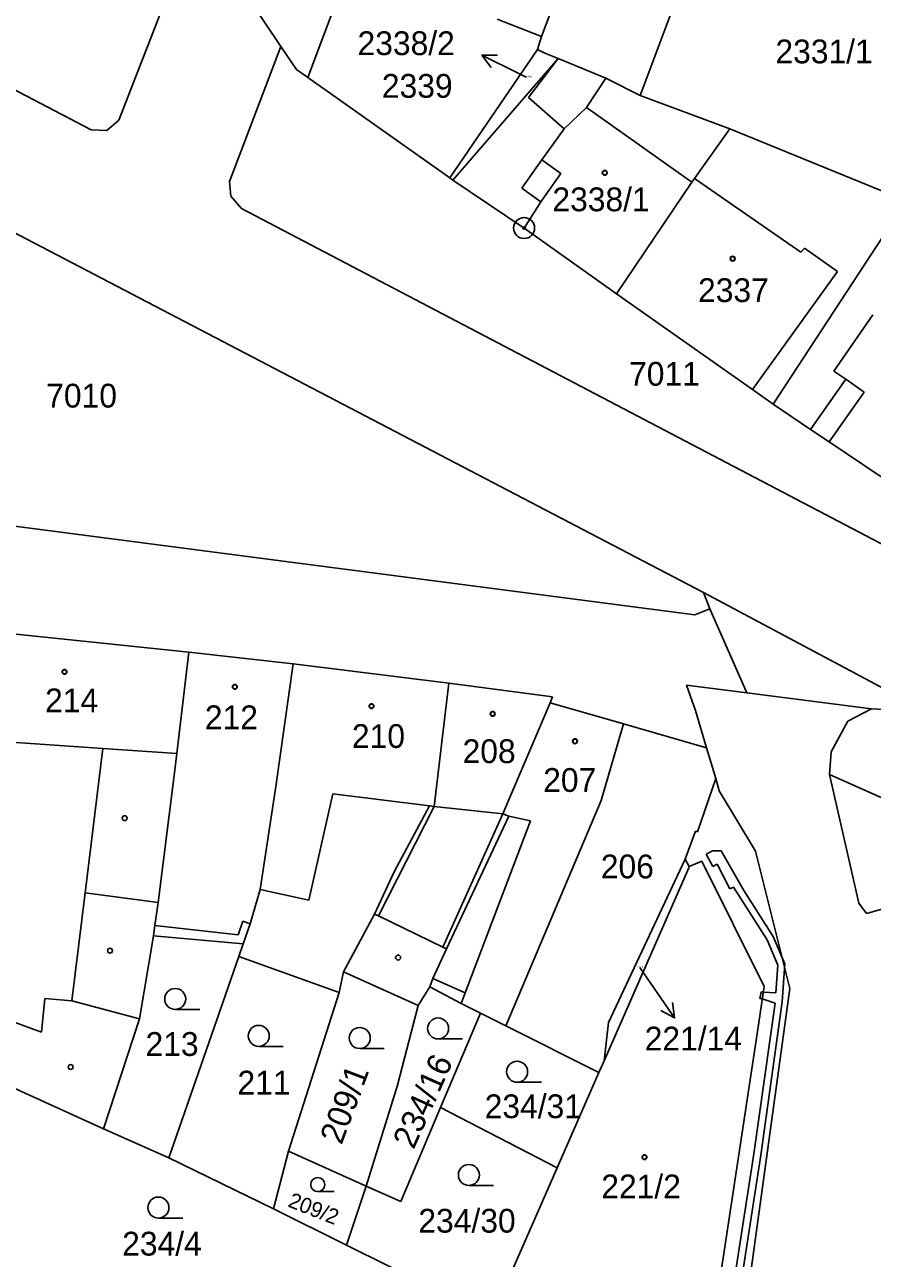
# Model space of a CAD drawing. Extents: x -593183 to -588034, y -1130415 to -1124994.
# Drawn here: x -590813.8 to -590753.2, y -1128544.4 to -1128456.2 of the extents above; entities that cross this region are included whole.
import ezdxf

# ---------------------------------------------------------------- set-up
doc = ezdxf.new("R2010")
doc.units = 0
for name, color, linetype in [('Vrstva 1', 7, 'Continuous'), ('Vrstva 16', 7, 'Continuous'), ('Vrstva 18', 7, 'Continuous'), ('Vrstva 19', 7, 'Continuous'), ('Vrstva 24', 7, 'Continuous'), ('Vrstva 25', 7, 'Continuous'), ('Vrstva 27', 7, 'Continuous'), ('Vrstva 4', 7, 'Continuous')]:
    doc.layers.add(name, color=color, linetype=linetype)

msp = doc.modelspace()

# ---------------------------------------------------------------- linework, layer by layer
at = {"layer": 'Vrstva 1'}
for p, q in [((-590868.31, -1128432.73), (-590809.04, -1128463.75)), ((-590872.55, -1128440.77), (-590765.28, -1128496.82)), ((-590770.71, -1128440.83), (-590776.86, -1128457.07)), ((-590763.02, -1128443.27), (-590769.8, -1128461.28)), ((-590801.53, -1128448.8), (-590807.07, -1128463.05)), ((-590801.53, -1128448.8), (-590795.47, -1128457.78)), ((-590790.47, -1128451.79), (-590793.54, -1128460.01)), ((-590780.03, -1128455.84), (-590776.86, -1128457.07)), ((-590795.47, -1128457.78), (-590799.14, -1128467.44)), ((-590795.47, -1128457.78), (-590794.35, -1128459.44)), ((-590776.86, -1128457.07), (-590777.13, -1128458)), ((-590777.13, -1128458), (-590783.4, -1128467.18)), ((-590783.18, -1128467.33), (-590775.65, -1128458.65)), ((-590777.13, -1128458), (-590776.61, -1128458.26)), ((-590776.61, -1128458.26), (-590775.65, -1128458.65)), ((-590775.65, -1128458.65), (-590772.26, -1128460.04)), ((-590794.35, -1128459.44), (-590793.54, -1128460.01)), ((-590793.54, -1128460.01), (-590783.4, -1128467.18)), ((-590772.26, -1128460.04), (-590769.8, -1128461.28)), ((-590769.8, -1128461.28), (-590763.39, -1128463.68)), ((-590807.07, -1128463.05), (-590807.91, -1128463.8)), ((-590809.04, -1128463.75), (-590807.91, -1128463.8)), ((-590763.39, -1128463.68), (-590765.92, -1128467.21)), ((-590763.39, -1128463.68), (-590750.77, -1128468.83)), ((-590799.14, -1128467.44), (-590799.06, -1128468.48)), ((-590783.4, -1128467.18), (-590783.18, -1128467.33)), ((-590783.18, -1128467.33), (-590778.09, -1128470.76)), ((-590766.11, -1128467.48), (-590771.49, -1128475.46)), ((-590765.92, -1128467.21), (-590766.11, -1128467.48)), ((-590799.06, -1128468.48), (-590798.28, -1128469.36)), ((-590798.28, -1128469.36), (-590716.52, -1128512.23)), ((-590778.09, -1128470.76), (-590771.49, -1128475.46)), ((-590752.42, -1128471.35), (-590760.3, -1128483.34)), ((-590771.49, -1128475.46), (-590761.77, -1128482.31)), ((-590761.77, -1128482.31), (-590760.3, -1128483.34)), ((-590760.3, -1128483.34), (-590757.62, -1128485.15)), ((-590757.62, -1128485.15), (-590756.3, -1128486.03)), ((-590756.3, -1128486.03), (-590748.66, -1128491.19)), ((-590822.47, -1128491.04), (-590765.9, -1128498.4)), ((-590765.28, -1128496.82), (-590764.83, -1128497.97)), ((-590765.28, -1128496.82), (-590748.91, -1128505.54)), ((-590764.83, -1128497.97), (-590765.9, -1128498.4)), ((-590764.83, -1128497.97), (-590762.18, -1128503.99)), ((-590817.99, -1128499.41), (-590802.05, -1128501.08)), ((-590802.05, -1128501.08), (-590802.92, -1128508.32)), ((-590802.05, -1128501.08), (-590794.61, -1128501.91)), ((-590794.61, -1128501.91), (-590795.84, -1128510.68)), ((-590794.61, -1128501.91), (-590783.47, -1128503.3)), ((-590783.47, -1128503.3), (-590784.51, -1128512.1)), ((-590783.47, -1128503.3), (-590776.06, -1128504.26)), ((-590766.49, -1128503.44), (-590762.18, -1128503.99)), ((-590766.49, -1128503.44), (-590765.84, -1128505.25)), ((-590776.06, -1128504.26), (-590776.23, -1128504.69)), ((-590762.18, -1128503.99), (-590753.27, -1128505.13)), ((-590776.23, -1128504.69), (-590779.61, -1128512.63)), ((-590776.23, -1128504.69), (-590770.98, -1128506.2)), ((-590765.84, -1128505.25), (-590765.05, -1128507.9)), ((-590753.27, -1128505.13), (-590754.95, -1128506.01)), ((-590770.98, -1128506.2), (-590772.58, -1128511.67)), ((-590770.98, -1128506.2), (-590765.05, -1128507.9)), ((-590754.95, -1128506.01), (-590756.15, -1128508.19)), ((-590765.05, -1128507.9), (-590764.4, -1128510.11)), ((-590802.92, -1128508.32), (-590803.09, -1128509.7)), ((-590756.15, -1128508.19), (-590756.26, -1128509.81)), ((-590803.09, -1128509.7), (-590804.25, -1128518.97)), ((-590756.26, -1128509.81), (-590754.18, -1128519.02)), ((-590756.26, -1128509.81), (-590715.82, -1128528.05)), ((-590795.84, -1128510.68), (-590796.95, -1128518.04)), ((-590764.4, -1128510.11), (-590765.7, -1128513.91)), ((-590784.86, -1128512.06), (-590787.38, -1128516.77)), ((-590784.86, -1128512.06), (-590784.51, -1128512.1)), ((-590772.58, -1128511.67), (-590778.2, -1128524.98)), ((-590779.19, -1128512.8), (-590783.63, -1128522.28)), ((-590779.61, -1128512.63), (-590779.19, -1128512.8)), ((-590765.84, -1128513.86), (-590766.59, -1128515.86)), ((-590765.84, -1128513.86), (-590765.7, -1128513.91)), ((-590766.59, -1128515.86), (-590772.05, -1128527.53)), ((-590766.59, -1128515.86), (-590766.29, -1128516.4)), ((-590765.39, -1128516.01), (-590766.29, -1128516.4)), ((-590760.94, -1128524.97), (-590765.39, -1128516.01)), ((-590787.38, -1128516.77), (-590788.78, -1128519.79)), ((-590766.33, -1128516.49), (-590772.38, -1128530.29)), ((-590766.33, -1128516.49), (-590766.29, -1128516.4)), ((-590796.95, -1128518.04), (-590797.67, -1128520.48)), ((-590804.25, -1128518.97), (-590804.48, -1128520.6)), ((-590754.18, -1128519.02), (-590753.62, -1128519.74)), ((-590752.36, -1128519.4), (-590753.62, -1128519.74)), ((-590788.78, -1128519.79), (-590791.01, -1128523.91)), ((-590804.48, -1128520.6), (-590804.58, -1128521.35)), ((-590797.67, -1128520.48), (-590798.17, -1128521.91)), ((-590804.58, -1128521.35), (-590805.58, -1128527.27)), ((-590804.58, -1128521.35), (-590798.17, -1128521.91)), ((-590798.17, -1128521.91), (-590798.49, -1128522.83)), ((-590798.49, -1128522.83), (-590803.49, -1128537.22)), ((-590798.49, -1128522.83), (-590791.31, -1128525.4)), ((-590783.63, -1128522.28), (-590784.62, -1128524.39)), ((-590791.01, -1128523.91), (-590791.31, -1128525.4)), ((-590791.01, -1128523.91), (-590785.67, -1128526.32)), ((-590784.62, -1128524.39), (-590784.82, -1128525)), ((-590791.31, -1128525.4), (-590794.94, -1128536.74)), ((-590784.82, -1128525), (-590785.67, -1128526.32)), ((-590784.82, -1128525), (-590782.6, -1128526.18)), ((-590778.2, -1128524.98), (-590779.39, -1128527.79)), ((-590761.42, -1128528.18), (-590760.94, -1128524.97)), ((-590785.67, -1128526.32), (-590787.14, -1128532.01)), ((-590782.6, -1128526.18), (-590781.21, -1128526.87)), ((-590805.58, -1128527.27), (-590808.15, -1128535.13)), ((-590781.21, -1128526.87), (-590784.06, -1128533.61)), ((-590781.21, -1128526.87), (-590779.39, -1128527.79)), ((-590779.39, -1128527.79), (-590772.75, -1128531.12)), ((-590772.05, -1128527.53), (-590772.38, -1128530.29)), ((-590764.4, -1128547.94), (-590761.42, -1128528.18)), ((-590772.75, -1128531.12), (-590772.38, -1128530.29)), ((-590815.6, -1128531.77), (-590808.15, -1128535.13)), ((-590772.75, -1128531.12), (-590775.73, -1128537.92)), ((-590787.14, -1128532.01), (-590789.38, -1128539.23)), ((-590784.06, -1128533.61), (-590786.9, -1128540.34)), ((-590784.06, -1128533.61), (-590775.73, -1128537.92)), ((-590808.15, -1128535.13), (-590803.49, -1128537.22)), ((-590794.94, -1128536.74), (-590796, -1128540.86)), ((-590794.94, -1128536.74), (-590789.38, -1128539.23)), ((-590803.49, -1128537.22), (-590796, -1128540.86)), ((-590775.73, -1128537.92), (-590780.41, -1128548.57)), ((-590789.38, -1128539.23), (-590790.79, -1128543.46)), ((-590789.38, -1128539.23), (-590786.9, -1128540.34)), ((-590796, -1128540.86), (-590790.79, -1128543.46)), ((-590790.79, -1128543.46), (-590780.41, -1128548.57))]:
    msp.add_line(p, q, dxfattribs=at)
at = {"layer": 'Vrstva 16'}
for p, q in [((-590777.95, -1128459.98), (-590778.43, -1128459.74)), ((-590769.82, -1128523.61), (-590769.04, -1128524.75))]:
    msp.add_line(p, q, dxfattribs=at)
at = {"layer": 'Vrstva 24'}
for radius in [0.75, 0.0903]:
    msp.add_circle((-590778.09, -1128470.76), radius, dxfattribs=at)
at = {"layer": 'Vrstva 25'}
for p, q in [((-590778.43, -1128459.74), (-590781.113, -1128458.398)), ((-590769.04, -1128524.75), (-590767.334, -1128527.218)), ((-590801.28, -1128526.61), (-590803.03, -1128526.61)), ((-590795.31, -1128529.25), (-590797.06, -1128529.25)), ((-590782.49, -1128528.72), (-590784.24, -1128528.72)), ((-590788.09, -1128529.4), (-590789.84, -1128529.4)), ((-590776.84, -1128531.81), (-590778.59, -1128531.81)), ((-590791.667, -1128539.63), (-590792.84, -1128539.63)), ((-590780.29, -1128539.19), (-590782.04, -1128539.19)), ((-590802.48, -1128541.52), (-590804.23, -1128541.52))]:
    msp.add_line(p, q, dxfattribs=at)
for points in [[(-590780.442, -1128459.293), (-590781.113, -1128458.398), (-590779.995, -1128458.398)], [(-590767.492, -1128526.111), (-590767.334, -1128527.218), (-590768.314, -1128526.68)]]:
    msp.add_lwpolyline(points, dxfattribs=at)
for centre, radius in [((-590772.33, -1128466.81), 0.175), ((-590772.33, -1128466.81), 0.15), ((-590763.19, -1128472.95), 0.175), ((-590763.19, -1128472.95), 0.15), ((-590810.94, -1128502.48), 0.175), ((-590810.94, -1128502.48), 0.15), ((-590798.77, -1128503.55), 0.175), ((-590798.77, -1128503.55), 0.15), ((-590789, -1128504.93), 0.175), ((-590789, -1128504.93), 0.15), ((-590780.34, -1128505.48), 0.175), ((-590780.34, -1128505.48), 0.15), ((-590774.46, -1128507.44), 0.175), ((-590774.46, -1128507.44), 0.15), ((-590806.64, -1128512.94), 0.175), ((-590807.69, -1128522.41), 0.175), ((-590787.1, -1128522.9), 0.175), ((-590803.03, -1128525.86), 0.75), ((-590784.24, -1128527.97), 0.75), ((-590797.06, -1128528.5), 0.75), ((-590789.84, -1128528.65), 0.75), ((-590810.5, -1128530.72), 0.175), ((-590778.59, -1128531.06), 0.75), ((-590769.49, -1128537.17), 0.175), ((-590769.49, -1128537.17), 0.15), ((-590782.04, -1128538.44), 0.75), ((-590792.84, -1128539.127), 0.503), ((-590804.23, -1128540.77), 0.75)]:
    msp.add_circle(centre, radius, dxfattribs=at)
at = {"layer": 'Vrstva 27'}
for p, q in [((-590765.08, -1128515.5), (-590764.64, -1128515.28)), ((-590764.61, -1128516.39), (-590765.08, -1128515.5)), ((-590764.64, -1128515.28), (-590764, -1128515.27)), ((-590764, -1128515.27), (-590762.39, -1128518.1)), ((-590764.3, -1128516.22), (-590764.61, -1128516.39)), ((-590763.38, -1128517.99), (-590764.3, -1128516.22)), ((-590763.13, -1128517.86), (-590763.38, -1128517.99)), ((-590760.73, -1128521.64), (-590763.13, -1128517.86)), ((-590762.39, -1128518.1), (-590760.29, -1128521.4)), ((-590759.95, -1128523.44), (-590760.73, -1128521.64)), ((-590760.29, -1128521.4), (-590759.45, -1128523.36)), ((-590760.1, -1128525.43), (-590759.95, -1128523.44)), ((-590759.45, -1128523.36), (-590759.65, -1128526.07)), ((-590761.24, -1128525.83), (-590761.16, -1128525.35)), ((-590761.16, -1128525.35), (-590761, -1128525.38)), ((-590761.07, -1128525.85), (-590761, -1128525.38)), ((-590761, -1128525.38), (-590761.07, -1128525.85)), ((-590761, -1128525.38), (-590760.1, -1128525.43)), ((-590761.67, -1128536.94), (-590760.16, -1128526.15)), ((-590761.07, -1128525.85), (-590761.24, -1128525.83)), ((-590759.65, -1128526.07), (-590761.17, -1128537.02)), ((-590760.16, -1128526.15), (-590761.07, -1128525.85)), ((-590763.04, -1128545.7), (-590761.67, -1128536.94)), ((-590761.17, -1128537.02), (-590762.54, -1128545.78))]:
    msp.add_line(p, q, dxfattribs=at)
at = {"layer": 'Vrstva 4'}
for p, q in [((-590775.65, -1128458.65), (-590777.79, -1128461.42)), ((-590772.26, -1128460.04), (-590773.63, -1128462.14)), ((-590777.79, -1128461.42), (-590775.24, -1128463.67)), ((-590773.63, -1128462.14), (-590775.24, -1128463.67)), ((-590773.63, -1128462.14), (-590772.48, -1128462.96)), ((-590772.48, -1128462.96), (-590766.11, -1128467.48)), ((-590775.24, -1128463.67), (-590776.83, -1128465.89)), ((-590776.83, -1128465.89), (-590778.26, -1128467.9)), ((-590776.83, -1128465.89), (-590775.46, -1128466.87)), ((-590775.46, -1128466.87), (-590776.89, -1128468.88)), ((-590765.92, -1128467.21), (-590758.31, -1128472.49)), ((-590778.26, -1128467.9), (-590776.89, -1128468.88)), ((-590776.89, -1128468.88), (-590778.09, -1128470.76)), ((-590758.05, -1128472.21), (-590758.31, -1128472.49)), ((-590758.05, -1128472.21), (-590755.69, -1128473.86)), ((-590755.69, -1128473.86), (-590761.77, -1128482.31)), ((-590753.16, -1128476.96), (-590755.95, -1128480.99)), ((-590755.11, -1128481.57), (-590757.62, -1128485.15)), ((-590755.95, -1128480.99), (-590755.11, -1128481.57)), ((-590755.11, -1128481.57), (-590753.78, -1128482.49)), ((-590753.78, -1128482.49), (-590756.3, -1128486.03)), ((-590753.27, -1128505.13), (-590751.28, -1128505.23)), ((-590818.83, -1128507.24), (-590808.2, -1128507.96)), ((-590808.2, -1128507.96), (-590809.47, -1128518.28)), ((-590808.2, -1128507.96), (-590802.92, -1128508.32)), ((-590764.4, -1128510.11), (-590764.14, -1128510.98)), ((-590791.76, -1128511.21), (-590793.47, -1128518.8)), ((-590791.76, -1128511.21), (-590784.86, -1128512.06)), ((-590764.14, -1128510.98), (-590761.55, -1128515.3)), ((-590784.51, -1128512.1), (-590788.51, -1128519.92)), ((-590784.51, -1128512.1), (-590779.61, -1128512.63)), ((-590779.61, -1128512.63), (-590783.9, -1128522.15)), ((-590777.63, -1128513.12), (-590782.31, -1128525.42)), ((-590779.19, -1128512.8), (-590777.63, -1128513.12)), ((-590761.55, -1128515.3), (-590759.1, -1128525.1)), ((-590809.47, -1128518.28), (-590810.42, -1128526)), ((-590809.47, -1128518.28), (-590804.25, -1128518.97)), ((-590796.95, -1128518.04), (-590793.47, -1128518.8)), ((-590798.54, -1128521.28), (-590798.19, -1128520.29)), ((-590798.19, -1128520.29), (-590797.67, -1128520.48)), ((-590788.78, -1128519.79), (-590788.51, -1128519.92)), ((-590788.51, -1128519.92), (-590783.9, -1128522.15)), ((-590798.54, -1128521.28), (-590804.48, -1128520.6)), ((-590783.9, -1128522.15), (-590783.63, -1128522.28)), ((-590784.62, -1128524.39), (-590782.31, -1128525.42)), ((-590782.31, -1128525.42), (-590782.6, -1128526.18)), ((-590759.1, -1128525.1), (-590762.26, -1128548.07)), ((-590812.34, -1128525.82), (-590812.59, -1128528.24)), ((-590812.34, -1128525.82), (-590810.42, -1128526)), ((-590810.42, -1128526), (-590805.58, -1128527.27)), ((-590816.78, -1128526.69), (-590812.59, -1128528.24))]:
    msp.add_line(p, q, dxfattribs=at)

# ---------------------------------------------------------------- texts
at = {"layer": 'Vrstva 16'}
for s, p in [('2338/2', (-590789.999, -1128458.4)), ('221/14', (-590769.473, -1128529.54))]:
    msp.add_text(s, height=1.7, dxfattribs=at).set_placement(p)
at = {"layer": 'Vrstva 18'}
for s, height, p in [('2331/1', 1.7, (-590760.13, -1128458.99)), ('2339', 1.7, (-590788.26, -1128461.45)), ('2338/2', 0.1, (-590777.95, -1128459.98)), ('7011', 1.7, (-590770.59, -1128482.03)), ('7010', 1.7, (-590812.25, -1128483.59)), ('206', 1.7, (-590772.61, -1128517.24)), ('221/14', 0.1, (-590770.005, -1128523.61)), ('213', 1.7, (-590805.15, -1128529.93)), ('211', 1.7, (-590798.58, -1128532.69)), ('234/31', 1.7, (-590780.91, -1128534.38)), ('234/30', 1.7, (-590785.65, -1128542.56)), ('234/4', 1.7, (-590806.82, -1128544.2))]:
    msp.add_text(s, height=height, dxfattribs=at).set_placement(p)
for s, height, rotation, p in [('234/16', 1.7, 65.87181, (-590785.99, -1128536.67)), ('209/1', 1.7, 69.53202, (-590791.14, -1128536.34)), ('209/2', 1.1, 338.53914, (-590795.04, -1128540.68))]:
    msp.add_text(s, height=height, rotation=rotation, dxfattribs=at).set_placement(p)
at = {"layer": 'Vrstva 19'}
for s, p in [('2338/1', (-590776.07, -1128469.56)), ('2337', (-590765.66, -1128476.05)), ('214', (-590812.33, -1128505.37)), ('212', (-590800.91, -1128506.58)), ('210', (-590790.4, -1128507.92)), ('208', (-590782.49, -1128509)), ('207', (-590776.73, -1128511.06)), ('221/2', (-590772.577, -1128540.11))]:
    msp.add_text(s, height=1.7, dxfattribs=at).set_placement(p)

doc.saveas('drawing.dxf')
